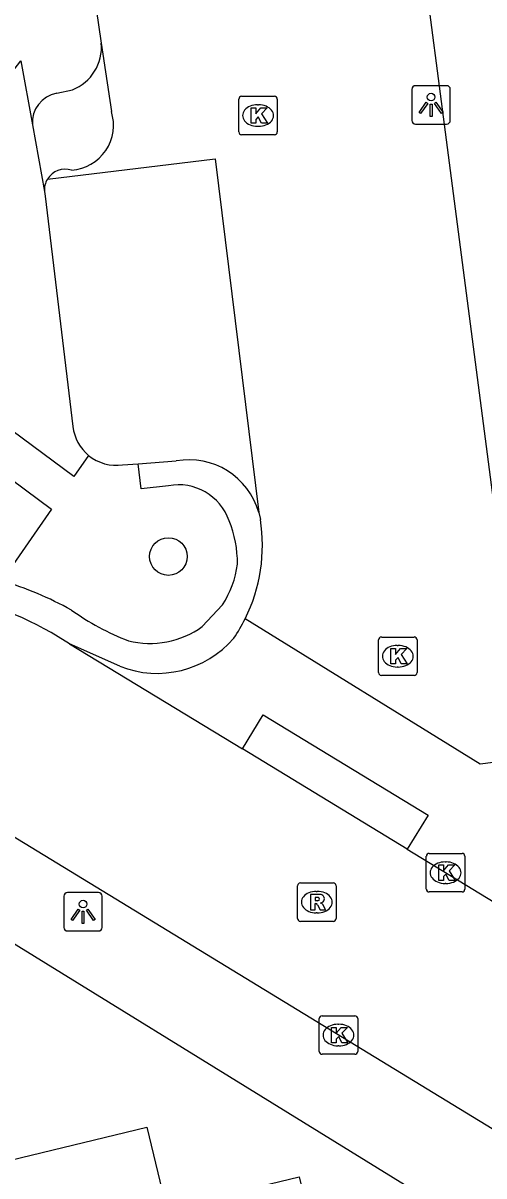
# Model space of a CAD drawing. Extents: x 158474 to 159560, y 388525 to 389605.
# Drawn here: x 159337.36 to 159349.33, y 388897.14 to 388927.09 of the extents above; entities that cross this region are included whole.
import ezdxf

# ---------------------------------------------------------------- set-up
doc = ezdxf.new("R2010")
doc.units = 0
for name, color, linetype in [('IMGEO_Boom', 7, 'Continuous'), ('IMGEO_Kolk', 7, 'Continuous'), ('IMGEO_Lichtpunt', 7, 'Continuous'), ('IMGEO_Pand', 7, 'Continuous'), ('IMGEO_Parkeervlak_open', 7, 'Continuous'), ('IMGEO_Rijbaan_lokaal_open', 7, 'Continuous'), ('IMGEO_Rioolput', 7, 'Continuous'), ('IMGEO_Verkeerseiland_open', 7, 'Continuous'), ('IMGEO_Voetpad_open', 7, 'Continuous')]:
    doc.layers.add(name, color=color, linetype=linetype)

msp = doc.modelspace()

# ---------------------------------------------------------------- linework, layer by layer
at = {"layer": 'IMGEO_Boom'}
msp.add_circle((159341.134, 388913.23), 0.489, dxfattribs=at)
at = {"layer": 'IMGEO_Kolk'}
for p, q in [((159342.962, 388924.26), (159342.962, 388925.112)), ((159343.037, 388925.186), (159343.889, 388925.186)), ((159343.45, 388924.966), (159343.475, 388924.966)), ((159343.963, 388925.112), (159343.963, 388924.26)), ((159343.473, 388924.406), (159343.448, 388924.406)), ((159343.889, 388924.186), (159343.037, 388924.186)), ((159346.591, 388910.213), (159346.591, 388911.065)), ((159346.666, 388911.139), (159347.518, 388911.139)), ((159347.079, 388910.919), (159347.104, 388910.919)), ((159347.592, 388911.065), (159347.592, 388910.213)), ((159347.102, 388910.359), (159347.077, 388910.359)), ((159347.518, 388910.139), (159346.666, 388910.139)), ((159347.908, 388905.516), (159348.76, 388905.516)), ((159347.833, 388904.59), (159347.833, 388905.442)), ((159348.321, 388905.296), (159348.346, 388905.296)), ((159348.834, 388905.442), (159348.834, 388904.59)), ((159348.344, 388904.736), (159348.319, 388904.736)), ((159348.76, 388904.516), (159347.908, 388904.516)), ((159345.05, 388900.372), (159345.05, 388901.224)), ((159345.125, 388901.298), (159345.977, 388901.298)), ((159345.538, 388901.078), (159345.563, 388901.078)), ((159346.051, 388901.224), (159346.051, 388900.372)), ((159345.561, 388900.518), (159345.536, 388900.518)), ((159345.977, 388900.298), (159345.125, 388900.298))]:
    msp.add_line(p, q, dxfattribs=at)
for points in [[(159342.962, 388924.26), (159342.962, 388925.112)], [(159343.037, 388925.186), (159343.889, 388925.186)], [(159343.963, 388925.112), (159343.963, 388924.26)], [(159343.283, 388924.886), (159343.406, 388924.886), (159343.406, 388924.735), (159343.536, 388924.886), (159343.7, 388924.886), (159343.554, 388924.735), (159343.707, 388924.486), (159343.555, 388924.486), (159343.47, 388924.65), (159343.406, 388924.583), (159343.406, 388924.486), (159343.283, 388924.486), (159343.283, 388924.886)], [(159343.889, 388924.186), (159343.037, 388924.186)], [(159346.591, 388910.213), (159346.591, 388911.065)], [(159346.666, 388911.139), (159347.518, 388911.139)], [(159347.592, 388911.065), (159347.592, 388910.213)], [(159346.912, 388910.839), (159347.035, 388910.839), (159347.035, 388910.688), (159347.165, 388910.839), (159347.329, 388910.839), (159347.183, 388910.688), (159347.336, 388910.439), (159347.184, 388910.439), (159347.099, 388910.603), (159347.035, 388910.536), (159347.035, 388910.439), (159346.912, 388910.439), (159346.912, 388910.839)], [(159347.518, 388910.139), (159346.666, 388910.139)], [(159347.908, 388905.516), (159348.76, 388905.516)], [(159347.833, 388904.59), (159347.833, 388905.442)], [(159348.154, 388905.216), (159348.277, 388905.216), (159348.277, 388905.065), (159348.407, 388905.216), (159348.571, 388905.216), (159348.425, 388905.065), (159348.578, 388904.816), (159348.426, 388904.816), (159348.341, 388904.98), (159348.277, 388904.913), (159348.277, 388904.816), (159348.154, 388904.816), (159348.154, 388905.216)], [(159348.834, 388905.442), (159348.834, 388904.59)], [(159348.76, 388904.516), (159347.908, 388904.516)], [(159345.05, 388900.372), (159345.05, 388901.224)], [(159345.125, 388901.298), (159345.977, 388901.298)], [(159346.051, 388901.224), (159346.051, 388900.372)], [(159345.371, 388900.998), (159345.494, 388900.998), (159345.494, 388900.847), (159345.624, 388900.998), (159345.788, 388900.998), (159345.642, 388900.847), (159345.795, 388900.598), (159345.643, 388900.598), (159345.558, 388900.762), (159345.494, 388900.695), (159345.494, 388900.598), (159345.371, 388900.598), (159345.371, 388900.998)], [(159345.977, 388900.298), (159345.125, 388900.298)]]:
    msp.add_lwpolyline(points, dxfattribs=at)
for centre, start, end in [((159343.039, 388925.11), 91.552, 178.448), ((159343.039, 388925.11), 91.552, 178.448), ((159343.887, 388925.11), 1.552, 88.448), ((159343.887, 388925.11), 1.552, 88.448), ((159343.039, 388924.262), 181.552, 268.448), ((159343.039, 388924.262), 181.552, 268.448), ((159343.887, 388924.262), 271.552, 358.448), ((159343.887, 388924.262), 271.552, 358.448), ((159346.668, 388911.063), 91.552, 178.448), ((159346.668, 388911.063), 91.552, 178.448), ((159347.516, 388911.063), 1.552, 88.448), ((159347.516, 388911.063), 1.552, 88.448), ((159346.668, 388910.215), 181.552, 268.448), ((159346.668, 388910.215), 181.552, 268.448), ((159347.516, 388910.215), 271.552, 358.448), ((159347.516, 388910.215), 271.552, 358.448), ((159347.91, 388905.44), 91.552, 178.448), ((159347.91, 388905.44), 91.552, 178.448), ((159348.758, 388905.44), 1.552, 88.448), ((159348.758, 388905.44), 1.552, 88.448), ((159347.91, 388904.592), 181.552, 268.448), ((159347.91, 388904.592), 181.552, 268.448), ((159348.758, 388904.592), 271.552, 358.448), ((159348.758, 388904.592), 271.552, 358.448), ((159345.127, 388901.222), 91.552, 178.448), ((159345.127, 388901.222), 91.552, 178.448), ((159345.975, 388901.222), 1.552, 88.448), ((159345.975, 388901.222), 1.552, 88.448), ((159345.127, 388900.374), 181.552, 268.448), ((159345.127, 388900.374), 181.552, 268.448), ((159345.975, 388900.374), 271.552, 358.448), ((159345.975, 388900.374), 271.552, 358.448)]:
    msp.add_arc(centre, 0.0765, start, end, dxfattribs=at)
for centre, major_axis, ratio, start_param, end_param in [((159343.449, 388924.686), (-0.387, 0.002), 0.722429, 4.712389, 7.853982), ((159343.474, 388924.686), (-0.39, 0.002), 0.717154, 1.570796, 4.712389), ((159347.078, 388910.639), (-0.387, 0.002), 0.722429, 4.712389, 7.853982), ((159347.103, 388910.639), (-0.39, 0.002), 0.717154, 1.570796, 4.712389), ((159348.32, 388905.016), (-0.387, 0.002), 0.722429, 4.712389, 7.853982), ((159348.345, 388905.016), (-0.39, 0.002), 0.717154, 1.570796, 4.712389), ((159345.537, 388900.798), (-0.387, 0.002), 0.722429, 4.712389, 7.853982), ((159345.562, 388900.798), (-0.39, 0.002), 0.717154, 1.570796, 4.712389)]:
    msp.add_ellipse(centre, major_axis=major_axis, ratio=ratio, start_param=start_param, end_param=end_param, dxfattribs=at)
at = {"layer": 'IMGEO_Lichtpunt'}
for p, q in [((159347.459, 388925.367), (159347.459, 388924.56)), ((159347.459, 388925.367), (159347.459, 388924.56)), ((159348.361, 388925.462), (159347.553, 388925.462)), ((159348.361, 388925.462), (159347.553, 388925.462)), ((159348.455, 388924.56), (159348.455, 388925.367)), ((159348.455, 388924.56), (159348.455, 388925.367)), ((159347.553, 388924.466), (159348.361, 388924.466)), ((159347.553, 388924.466), (159348.361, 388924.466)), ((159338.419, 388904.403), (159338.419, 388903.596)), ((159338.419, 388904.403), (159338.419, 388903.596)), ((159339.321, 388904.498), (159338.513, 388904.498)), ((159339.321, 388904.498), (159338.513, 388904.498)), ((159339.415, 388903.596), (159339.415, 388904.403)), ((159339.415, 388903.596), (159339.415, 388904.403)), ((159338.513, 388903.502), (159339.321, 388903.502)), ((159338.513, 388903.502), (159339.321, 388903.502))]:
    msp.add_line(p, q, dxfattribs=at)
for points in [[(159347.833, 388925.031), (159347.872, 388925.003), (159347.684, 388924.741), (159347.646, 388924.768), (159347.833, 388925.031)], [(159347.935, 388924.983), (159347.982, 388924.983), (159347.982, 388924.661), (159347.935, 388924.661), (159347.935, 388924.983)], [(159348.045, 388925.003), (159348.083, 388925.03), (159348.27, 388924.768), (159348.231, 388924.74), (159348.045, 388925.003)], [(159338.793, 388904.067), (159338.832, 388904.039), (159338.644, 388903.777), (159338.606, 388903.804), (159338.793, 388904.067)], [(159338.895, 388904.019), (159338.942, 388904.019), (159338.942, 388903.697), (159338.895, 388903.697), (159338.895, 388904.019)], [(159339.005, 388904.039), (159339.043, 388904.066), (159339.23, 388903.804), (159339.191, 388903.776), (159339.005, 388904.039)]]:
    msp.add_lwpolyline(points, dxfattribs=at)
for centre in [(159347.958, 388925.165), (159338.918, 388904.201)]:
    msp.add_circle(centre, 0.0994, dxfattribs=at)
for centre, start, end in [((159347.553, 388925.367), 90, 180), ((159347.553, 388925.367), 90, 180), ((159348.361, 388925.367), 0, 90), ((159348.361, 388925.367), 0, 90), ((159347.553, 388924.56), 180, 270), ((159347.553, 388924.56), 180, 270), ((159348.361, 388924.56), 270, 0), ((159348.361, 388924.56), 270, 360), ((159338.513, 388904.403), 90, 180), ((159338.513, 388904.403), 90, 180), ((159339.321, 388904.403), 0, 90), ((159339.321, 388904.403), 0, 90), ((159338.513, 388903.596), 180, 270), ((159338.513, 388903.596), 180, 270), ((159339.321, 388903.596), 270, 0), ((159339.321, 388903.596), 270, 360)]:
    msp.add_arc(centre, 0.0946, start, end, dxfattribs=at)
at = {"layer": 'IMGEO_Pand'}
msp.add_lwpolyline([(159339.291, 388887.406), (159339.096, 388888.215), (159337.524, 388895.156), (159337.31, 388895.105), (159336.738, 388897.481), (159340.578, 388898.404), (159341.088, 388896.286), (159344.529, 388897.114), (159345.093, 388894.769), (159346.458, 388895.097), (159347.765, 388889.663), (159347.815, 388889.456)], dxfattribs=at)
at = {"layer": 'IMGEO_Parkeervlak_open'}
msp.add_lwpolyline([(159337.914, 388922.713), (159337.935, 388922.594), (159338.655, 388916.604)], dxfattribs=at)
for centre, radius, start, end in [((159338.464, 388922.747), 0.551, 148.7287, 183.5361), ((159339.785, 388916.734), 1.137, 186.5508, 230.6058)]:
    msp.add_arc(centre, radius, start, end, dxfattribs=at)
at = {"layer": 'IMGEO_Rijbaan_lokaal_open'}
for points in [[(159350.396, 388954.01), (159345.972, 388953.319), (159347.141, 388945.039), (159345.643, 388944.841), (159350.443, 388907.994)], [(159339.261, 388927.458), (159339.391, 388926.57)], [(159339.391, 388926.57), (159339.653, 388924.791)], [(159337.993, 388923.033), (159342.35, 388923.559), (159343.481, 388914.375)], [(159343.481, 388914.375), (159343.523, 388914.195)], [(159350.443, 388907.994), (159349.232, 388907.837), (159343.129, 388911.615)], [(159338.569, 388910.963), (159338.27, 388911.145)], [(159338.569, 388910.963), (159343.055, 388908.232)], [(159347.336, 388905.625), (159343.055, 388908.232)], [(159356.325, 388894.248), (159355.788, 388894.554), (159335.366, 388907.01)], [(159347.336, 388905.625), (159359.077, 388898.477)]]:
    msp.add_lwpolyline(points, dxfattribs=at)
for centre, radius, start, end in [((159338.535, 388924.437), 1.173, 274.211, 17.58), ((159338.456, 388922.75), 0.542, 72.2735, 148.5985), ((159339.274, 388913.524), 4.302, 333.6576, 8.9769), ((159333.881, 388903.937), 8.439, 58.6626, 103.8424)]:
    msp.add_arc(centre, radius, start, end, dxfattribs=at)
at = {"layer": 'IMGEO_Rioolput'}
for p, q in [((159344.488, 388903.825), (159344.488, 388904.677)), ((159344.563, 388904.751), (159345.415, 388904.751)), ((159345.489, 388904.677), (159345.489, 388903.825)), ((159344.976, 388904.531), (159345.001, 388904.531)), ((159345.415, 388903.751), (159344.563, 388903.751)), ((159344.999, 388903.971), (159344.974, 388903.971))]:
    msp.add_line(p, q, dxfattribs=at)
for points in [[(159344.488, 388903.825), (159344.488, 388904.677)], [(159344.563, 388904.751), (159345.415, 388904.751)], [(159345.489, 388904.677), (159345.489, 388903.825)], [(159345.077, 388904.449), (159344.825, 388904.451), (159344.825, 388904.051)], [(159345.003, 388904.37), (159344.949, 388904.37), (159344.949, 388904.289)], [(159344.825, 388904.051), (159344.949, 388904.051), (159344.949, 388904.213), (159344.96, 388904.213)], [(159344.949, 388904.289), (159345.001, 388904.289)], [(159345.007, 388904.184), (159345.078, 388904.051), (159345.218, 388904.051), (159345.153, 388904.177)], [(159345.415, 388903.751), (159344.563, 388903.751)]]:
    msp.add_lwpolyline(points, dxfattribs=at)
for centre, radius, start, end in [((159344.565, 388904.675), 0.0765, 91.552, 178.448), ((159344.565, 388904.675), 0.0765, 91.552, 178.448), ((159345.413, 388904.675), 0.0765, 1.552, 88.448), ((159345.413, 388904.675), 0.0765, 1.552, 88.448), ((159345.009, 388904.274), 0.0964, 77.0061, 93.1865), ((159345.023, 388904.331), 0.0378, 276.6634, 79.6772), ((159345.076, 388904.339), 0.109, 350.3612, 89.416), ((159345.074, 388904.339), 0.112, 277.5842, 350.9817), ((159344.959, 388904.16), 0.0533, 26.0293, 88.6989), ((159344.985, 388904.478), 0.19, 274.7715, 282.9687), ((159345.058, 388904.124), 0.108, 29.5134, 73.7905), ((159344.565, 388903.827), 0.0765, 181.552, 268.448), ((159344.565, 388903.827), 0.0765, 181.552, 268.448), ((159345.413, 388903.827), 0.0765, 271.552, 358.448), ((159345.413, 388903.827), 0.0765, 271.552, 358.448)]:
    msp.add_arc(centre, radius, start, end, dxfattribs=at)
for centre, major_axis, ratio, start_param, end_param in [((159344.975, 388904.251), (-0.387, 0.002), 0.722429, 4.712389, 7.853982), ((159345, 388904.251), (-0.39, 0.002), 0.717154, 1.570796, 4.712389)]:
    msp.add_ellipse(centre, major_axis=major_axis, ratio=ratio, start_param=start_param, end_param=end_param, dxfattribs=at)
at = {"layer": 'IMGEO_Verkeerseiland_open'}
msp.add_lwpolyline([(159337.602, 388924.443), (159337.914, 388922.713)], dxfattribs=at)
at = {"layer": 'IMGEO_Voetpad_open'}
for points in [[(159339.063, 388915.855), (159338.682, 388915.305), (159332.497, 388919.891), (159337.302, 388926.111), (159337.602, 388924.443)], [(159338.234, 388925.268), (159338.64, 388925.356)], [(159329.406, 388915.889), (159331.872, 388919.082), (159338.1, 388914.463), (159336.812, 388912.601)], [(159340.348, 388915.636), (159341.34, 388915.715)], [(159339.946, 388915.614), (159340.348, 388915.636)], [(159341.136, 388915.069), (159340.427, 388914.988), (159340.348, 388915.636)], [(159342.014, 388911.409), (159342.54, 388911.979)], [(159339.877, 388910.377), (159338.569, 388910.963)], [(159343.055, 388908.232), (159343.596, 388909.12), (159347.877, 388906.513), (159347.336, 388905.625)], [(159353.95, 388891.736), (159353.66, 388892.956), (159336.429, 388903.595), (159307.04, 388896.602), (159302.591, 388888.674), (159277.636, 388882.603), (159276.089, 388880.176)]]:
    msp.add_lwpolyline(points, dxfattribs=at)
for centre, radius, start, end in [((159338.212, 388926.46), 1.184, 291.1819, 5.3349), ((159338.377, 388924.504), 0.777, 100.5749, 184.5165), ((159339.776, 388916.73), 1.129, 230.8205, 278.6473), ((159341.665, 388913.854), 1.889, 16.0144, 99.9027), ((159341.395, 388913.697), 1.396, 19.3996, 100.7042), ((159339.966, 388913.053), 2.962, 359.5365, 21.9716), ((159340.527, 388913.317), 2.417, 326.3816, 353.1535), ((159334.075, 388903.616), 9.393, 61.1004, 73.0562), ((159342.492, 388917.26), 6.665, 234.4206, 248.9133), ((159339.196, 388913.574), 4.394, 325.8482, 333.5268), ((159340.658, 388913.292), 2.32, 255.9365, 305.7637), ((159340.841, 388912.819), 2.625, 248.4451, 319.3078)]:
    msp.add_arc(centre, radius, start, end, dxfattribs=at)

doc.saveas('drawing.dxf')
